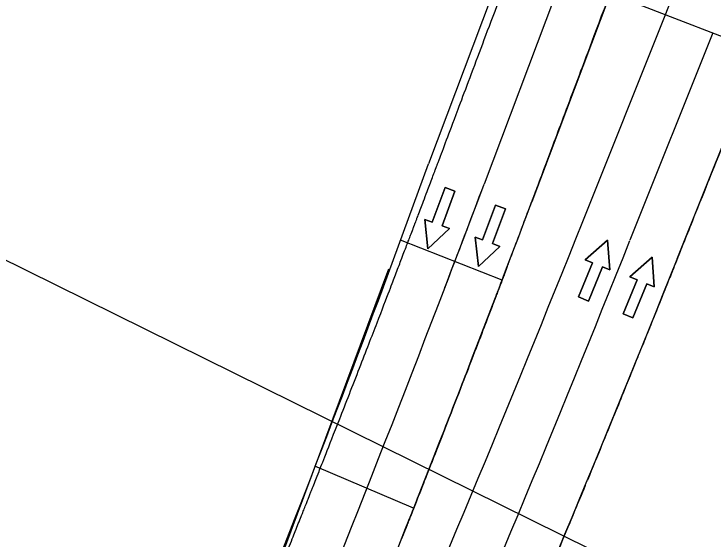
# Model space of a CAD drawing. Extents: x 14104283 to 14120882, y 8635219 to 8671666.
# Drawn here: x 14119744.6 to 14119909.8, y 8670078.5 to 8670202.6 of the extents above; entities that cross this region are included whole.
import ezdxf

# ---------------------------------------------------------------- set-up
doc = ezdxf.new("R2010")
doc.units = 0
for name, color, linetype in [('Cell', 7, 'Continuous'), ('Default', 7, 'Continuous'), ('dsnNonPlotable', 7, 'Continuous'), ('dsnPaintExistingBrokenLaneLineWhite', 7, 'Continuous'), ('dsnPaintExistingEdgeLineRightWhite', 7, 'Continuous'), ('dsnPaintExistingNoPassingYellow', 7, 'Continuous'), ('dsnPaintExistingStopLineWhite', 7, 'Continuous'), ('dsnPaintPlaceBrokenLineWhite', 7, 'Continuous'), ('dsnShadingPaved', 7, 'Continuous'), ('dsnTapeRemoveChannelizingWhite', 7, 'Continuous')]:
    doc.layers.add(name, color=color, linetype=linetype)

msp = doc.modelspace()

# ---------------------------------------------------------------- linework, layer by layer
at = {"layer": 'Cell'}
for points in [[(14119846.5, 8670161.55), (14119848.84, 8670160.68), (14119845.81, 8670152.47), (14119847.57, 8670151.82), (14119842.47, 8670147.05), (14119841.7, 8670153.99), (14119843.46, 8670153.34)], [(14119858.42, 8670157.36), (14119860.77, 8670156.49), (14119857.73, 8670148.28), (14119859.49, 8670147.63), (14119854.39, 8670142.85), (14119853.63, 8670149.8), (14119855.39, 8670149.15)], [(14119880.38, 8670134.71), (14119878.07, 8670135.66), (14119881.39, 8670143.75), (14119879.66, 8670144.46), (14119884.92, 8670149.06), (14119885.44, 8670142.09), (14119883.7, 8670142.8)], [(14119890.9, 8670130.7), (14119888.58, 8670131.65), (14119891.91, 8670139.74), (14119890.17, 8670140.46), (14119895.43, 8670145.05), (14119895.95, 8670138.08), (14119894.22, 8670138.8)]]:
    msp.add_lwpolyline(points, close=True, dxfattribs=at)
for points in [[(14119843.46, 8670153.34), (14119841.7, 8670153.99), (14119842.47, 8670147.05), (14119847.57, 8670151.82), (14119845.81, 8670152.47), (14119848.84, 8670160.68), (14119846.5, 8670161.55), (14119843.46, 8670153.34)], [(14119855.39, 8670149.15), (14119853.63, 8670149.8), (14119854.39, 8670142.85), (14119859.49, 8670147.63), (14119857.73, 8670148.28), (14119860.77, 8670156.49), (14119858.42, 8670157.36), (14119855.39, 8670149.15)], [(14119883.7, 8670142.8), (14119885.44, 8670142.09), (14119884.92, 8670149.06), (14119879.66, 8670144.46), (14119881.39, 8670143.75), (14119878.07, 8670135.66), (14119880.38, 8670134.71), (14119883.7, 8670142.8)], [(14119894.22, 8670138.8), (14119895.95, 8670138.08), (14119895.43, 8670145.05), (14119890.17, 8670140.46), (14119891.91, 8670139.74), (14119888.58, 8670131.65), (14119890.9, 8670130.7), (14119894.22, 8670138.8)]]:
    msp.add_lwpolyline(points, dxfattribs=at)
at = {"layer": 'Default'}
msp.add_lwpolyline([(14119861.3, 8670216.88), (14119920.98, 8670193.76), (14120033.72, 8670479.06), (14119972.19, 8670502.91)], close=True, dxfattribs=at)
at = {"layer": 'dsnNonPlotable'}
msp.add_lwpolyline([(14118631.64, 8668945.1), (14119326.37, 8670350.23), (14120231.75, 8669902.59), (14119537.02, 8668497.46)], close=True, dxfattribs=at)
at = {"layer": 'dsnPaintExistingBrokenLaneLineWhite'}
for p, q in [((14119874.36, 8670211.83), (14119855.76, 8670162.36)), ((14119890.24, 8670149.13), (14119909.84, 8670198.21))]:
    msp.add_line(p, q, dxfattribs=at)
for centre, radius, start, end in [((14115417.89, 8671831.2), 4741.27, 339.07499, 339.39146), ((14115455.27, 8671919.94), 4775.43, 334.8735, 338.23249)]:
    msp.add_arc(centre, radius, start, end, dxfattribs=at)
at = {"layer": 'dsnPaintExistingEdgeLineRightWhite'}
for p, q in [((14119861.35, 8670217.01), (14119842.61, 8670167.16)), ((14119901.38, 8670144.67), (14119920.98, 8670193.76))]:
    msp.add_line(p, q, dxfattribs=at)
for centre, radius, start, end in [((14116594.62, 8671342.65), 3454.16, 336.45133, 340.10427), ((14115455.27, 8671919.94), 4787.43, 334.8735, 338.23249)]:
    msp.add_arc(centre, radius, start, end, dxfattribs=at)
at = {"layer": 'dsnPaintExistingNoPassingYellow'}
for p, q in [((14119898.65, 8670202.55), (14120009.48, 8670488.46)), ((14119885.6, 8670207.61), (14119866.99, 8670158.14)), ((14119879.05, 8670153.47), (14119898.65, 8670202.55))]:
    msp.add_line(p, q, dxfattribs=at)
for centre, radius, start, end in [((14115417.89, 8671831.2), 4753.27, 336.03045, 339.39146), ((14115455.27, 8671919.94), 4763.43, 334.8735, 338.23249)]:
    msp.add_arc(centre, radius, start, end, dxfattribs=at)
at = {"layer": 'dsnPaintExistingStopLineWhite'}
for p, q in [((14119859.99, 8670139.64), (14119835.99, 8670149.12)), ((14119839.08, 8670085.72), (14119815.71, 8670095.69))]:
    msp.add_line(p, q, dxfattribs=at)
at = {"layer": 'dsnPaintPlaceBrokenLineWhite'}
msp.add_arc((14115417.89, 8671831.2), 4741.27, 336.03045, 339.39146, dxfattribs=at)
at = {"layer": 'dsnShadingPaved'}
for points in [[(14119838.79, 8670151.4), (14119838.85, 8670151.57), (14119838.95, 8670151.82), (14119839.06, 8670152.11), (14119839.11, 8670152.24), (14119839.14, 8670152.32), (14119839.15, 8670152.37), (14119839.23, 8670152.58), (14119839.3, 8670152.74), (14119839.38, 8670152.95), (14119839.39, 8670153), (14119839.42, 8670153.06), (14119839.43, 8670153.08), (14119839.44, 8670153.11), (14119839.44, 8670153.12), (14119839.45, 8670153.14), (14119839.45, 8670153.15), (14119839.49, 8670153.25), (14119839.52, 8670153.33), (14119839.81, 8670154.09), (14119840.06, 8670154.76), (14119840.82, 8670156.77), (14119841.33, 8670158.11), (14119842.34, 8670160.79), (14119842.85, 8670162.13), (14119843.61, 8670164.14), (14119843.86, 8670164.81), (14119844.15, 8670165.57), (14119844.19, 8670165.7), (14119844.25, 8670165.84), (14119844.27, 8670165.91), (14119844.29, 8670165.95), (14119844.3, 8670165.97), (14119844.34, 8670166.07), (14119844.37, 8670166.16), (14119844.43, 8670166.32), (14119844.46, 8670166.41), (14119844.62, 8670166.83), (14119844.75, 8670167.17), (14119846.9, 8670172.9), (14119848.93, 8670178.29), (14119855.02, 8670194.48), (14119859.07, 8670205.27), (14119863.13, 8670216.06)], [(14119861.23, 8670142.88), (14119861.29, 8670143.05), (14119861.35, 8670143.22), (14119861.45, 8670143.47), (14119861.48, 8670143.55), (14119861.52, 8670143.66), (14119861.53, 8670143.68), (14119861.54, 8670143.72), (14119861.55, 8670143.74), (14119861.57, 8670143.78), (14119861.58, 8670143.82), (14119861.59, 8670143.85), (14119861.6, 8670143.87), (14119861.6, 8670143.88), (14119861.64, 8670143.97), (14119861.69, 8670144.1), (14119861.74, 8670144.25), (14119861.77, 8670144.32), (14119861.78, 8670144.35), (14119861.79, 8670144.37), (14119861.8, 8670144.38), (14119861.81, 8670144.42), (14119861.82, 8670144.44), (14119861.83, 8670144.47), (14119861.83, 8670144.49), (14119861.84, 8670144.5), (14119861.84, 8670144.51), (14119861.85, 8670144.52), (14119861.85, 8670144.53), (14119861.86, 8670144.54), (14119861.86, 8670144.56), (14119861.86, 8670144.57), (14119861.87, 8670144.57), (14119861.87, 8670144.58), (14119861.87, 8670144.58), (14119861.87, 8670144.59), (14119861.88, 8670144.6), (14119861.88, 8670144.61), (14119861.88, 8670144.61), (14119861.88, 8670144.61), (14119861.89, 8670144.62), (14119861.89, 8670144.63), (14119861.89, 8670144.64), (14119861.89, 8670144.64), (14119861.89, 8670144.64), (14119861.89, 8670144.65), (14119861.9, 8670144.65), (14119861.9, 8670144.65), (14119861.9, 8670144.65), (14119861.91, 8670144.69), (14119861.93, 8670144.73), (14119861.95, 8670144.8), (14119861.96, 8670144.82), (14119861.98, 8670144.86), (14119861.98, 8670144.88), (14119862.12, 8670145.24), (14119862.25, 8670145.58), (14119862.44, 8670146.08), (14119862.53, 8670146.33), (14119862.65, 8670146.63), (14119862.7, 8670146.77), (14119862.73, 8670146.85), (14119862.74, 8670146.88), (14119862.75, 8670146.9), (14119862.75, 8670146.91), (14119863.27, 8670148.27), (14119863.78, 8670149.62), (14119864.54, 8670151.64), (14119864.92, 8670152.65), (14119865.37, 8670153.83), (14119865.59, 8670154.42), (14119865.7, 8670154.72), (14119865.76, 8670154.86), (14119865.78, 8670154.93), (14119865.8, 8670154.97), (14119865.81, 8670154.99), (14119865.94, 8670155.35), (14119866.13, 8670155.85), (14119866.35, 8670156.44), (14119866.46, 8670156.74), (14119866.52, 8670156.88), (14119866.55, 8670156.96), (14119866.56, 8670156.99), (14119866.57, 8670157.01), (14119866.57, 8670157.02), (14119866.57, 8670157.02), (14119866.61, 8670157.11), (14119866.64, 8670157.2), (14119866.69, 8670157.33), (14119866.7, 8670157.37), (14119866.72, 8670157.42), (14119866.73, 8670157.44), (14119866.73, 8670157.45), (14119866.74, 8670157.46), (14119866.74, 8670157.47), (14119866.75, 8670157.48), (14119866.75, 8670157.49), (14119866.76, 8670157.51), (14119866.76, 8670157.52), (14119866.76, 8670157.53), (14119866.76, 8670157.53), (14119866.77, 8670157.54), (14119866.78, 8670157.58), (14119866.81, 8670157.64), (14119866.83, 8670157.72), (14119866.85, 8670157.75), (14119866.85, 8670157.77), (14119866.86, 8670157.78), (14119866.88, 8670157.83), (14119866.89, 8670157.88), (14119866.92, 8670157.94), (14119866.93, 8670157.96), (14119866.94, 8670158), (14119866.95, 8670158.02), (14119867.08, 8670158.38), (14119867.21, 8670158.72), (14119869.37, 8670164.45), (14119871.39, 8670169.85), (14119877.48, 8670186.03), (14119881.54, 8670196.82), (14119885.6, 8670207.61)], [(14119920.94, 8670193.65), (14119916.66, 8670182.94), (14119912.38, 8670172.22), (14119905.97, 8670156.15), (14119903.83, 8670150.8), (14119901.55, 8670145.11), (14119901.42, 8670144.77), (14119901.27, 8670144.39), (14119901.25, 8670144.35), (14119901.22, 8670144.27), (14119901.2, 8670144.22), (14119901.15, 8670144.1), (14119901.12, 8670144.01), (14119901.08, 8670143.91), (14119901.07, 8670143.89), (14119901.05, 8670143.84), (14119901.02, 8670143.78), (14119900.97, 8670143.63), (14119900.92, 8670143.51), (14119900.61, 8670142.75), (14119900.34, 8670142.08), (14119899.54, 8670140.06), (14119899, 8670138.72), (14119897.92, 8670136.03), (14119897.38, 8670134.68), (14119896.57, 8670132.66), (14119896.3, 8670131.99), (14119895.99, 8670131.24), (14119895.96, 8670131.15), (14119895.92, 8670131.06), (14119895.92, 8670131.06), (14119895.92, 8670131.05), (14119895.91, 8670131.03), (14119895.9, 8670131.02), (14119895.89, 8670130.98), (14119895.88, 8670130.96), (14119895.86, 8670130.9), (14119895.84, 8670130.86), (14119895.76, 8670130.65), (14119895.69, 8670130.48), (14119895.6, 8670130.27), (14119895.59, 8670130.23), (14119895.55, 8670130.15), (14119895.5, 8670130.02), (14119895.38, 8670129.73), (14119895.28, 8670129.48), (14119895.21, 8670129.31)], [(14119813.9, 8670087.31), (14119813.97, 8670087.47), (14119814.06, 8670087.72), (14119814.18, 8670088.01), (14119814.23, 8670088.14), (14119814.26, 8670088.22), (14119814.28, 8670088.26), (14119814.36, 8670088.47), (14119814.43, 8670088.64), (14119814.51, 8670088.85), (14119814.53, 8670088.89), (14119814.55, 8670088.95), (14119814.56, 8670088.97), (14119814.57, 8670089.01), (14119814.58, 8670089.02), (14119814.59, 8670089.04), (14119814.59, 8670089.05), (14119814.63, 8670089.14), (14119814.66, 8670089.22), (14119814.96, 8670089.97), (14119815.22, 8670090.64), (14119816.01, 8670092.64), (14119816.54, 8670093.97), (14119818.11, 8670097.97), (14119821.26, 8670105.96), (14119826.47, 8670119.3), (14119830.6, 8670129.99), (14119833.68, 8670138.01), (14119834.7, 8670140.69), (14119836.24, 8670144.7), (14119836.75, 8670146.04), (14119837.51, 8670148.05), (14119837.77, 8670148.72), (14119838.28, 8670150.06), (14119838.53, 8670150.73), (14119838.79, 8670151.4)], [(14119861.22, 8670142.87), (14119860.96, 8670142.19), (14119860.71, 8670141.52), (14119860.2, 8670140.18), (14119859.94, 8670139.51), (14119859.67, 8670138.79), (14119859.65, 8670138.75), (14119859.62, 8670138.67), (14119859.57, 8670138.54), (14119859.46, 8670138.25), (14119859.24, 8670137.66), (14119858.79, 8670136.48), (14119858.4, 8670135.47), (14119857.12, 8670132.11), (14119856.09, 8670129.42), (14119852.99, 8670121.36), (14119850.92, 8670115.99), (14119846.75, 8670105.25), (14119844.65, 8670099.89), (14119841.5, 8670091.85), (14119840.44, 8670089.17), (14119838.86, 8670085.15), (14119838.33, 8670083.81), (14119837.8, 8670082.46), (14119837.79, 8670082.45), (14119837.78, 8670082.43), (14119837.77, 8670082.4), (14119837.74, 8670082.33), (14119837.68, 8670082.18), (14119837.57, 8670081.89), (14119837.47, 8670081.64), (14119837.27, 8670081.14), (14119837.14, 8670080.8), (14119837, 8670080.45), (14119836.99, 8670080.43), (14119836.97, 8670080.39), (14119836.96, 8670080.36), (14119836.94, 8670080.3), (14119836.92, 8670080.26), (14119836.91, 8670080.22), (14119836.91, 8670080.22), (14119836.91, 8670080.22), (14119836.9, 8670080.21), (14119836.9, 8670080.21), (14119836.9, 8670080.21), (14119836.9, 8670080.2), (14119836.9, 8670080.2), (14119836.9, 8670080.19), (14119836.89, 8670080.18), (14119836.89, 8670080.18), (14119836.89, 8670080.17), (14119836.89, 8670080.17), (14119836.88, 8670080.16), (14119836.88, 8670080.15), (14119836.88, 8670080.15), (14119836.88, 8670080.14), (14119836.87, 8670080.14), (14119836.87, 8670080.13), (14119836.86, 8670080.11), (14119836.86, 8670080.1), (14119836.85, 8670080.09), (14119836.85, 8670080.08), (14119836.85, 8670080.07), (14119836.84, 8670080.05), (14119836.84, 8670080.04), (14119836.82, 8670080.01), (14119836.81, 8670079.99), (14119836.8, 8670079.95), (14119836.8, 8670079.94), (14119836.79, 8670079.92), (14119836.78, 8670079.89), (14119836.75, 8670079.82), (14119836.69, 8670079.67), (14119836.64, 8670079.55), (14119836.6, 8670079.45), (14119836.6, 8670079.44), (14119836.59, 8670079.42), (14119836.58, 8670079.39), (14119836.57, 8670079.36), (14119836.55, 8670079.32), (14119836.54, 8670079.3), (14119836.52, 8670079.25), (14119836.52, 8670079.23), (14119836.47, 8670079.13), (14119836.44, 8670079.05), (14119836.34, 8670078.8), (14119836.28, 8670078.63), (14119836.21, 8670078.46)], [(14119836.21, 8670078.46), (14119836.28, 8670078.63), (14119836.34, 8670078.8), (14119836.44, 8670079.05), (14119836.47, 8670079.13), (14119836.52, 8670079.23), (14119836.52, 8670079.25), (14119836.54, 8670079.3), (14119836.55, 8670079.32), (14119836.57, 8670079.36), (14119836.58, 8670079.39), (14119836.59, 8670079.42), (14119836.6, 8670079.44), (14119836.6, 8670079.45), (14119836.64, 8670079.55), (14119836.69, 8670079.67), (14119836.75, 8670079.82), (14119836.78, 8670079.89), (14119836.79, 8670079.92), (14119836.8, 8670079.94), (14119836.8, 8670079.95), (14119836.81, 8670079.99), (14119836.82, 8670080.01), (14119836.84, 8670080.04), (14119836.84, 8670080.05), (14119836.85, 8670080.07), (14119836.85, 8670080.08), (14119836.85, 8670080.09), (14119836.86, 8670080.1), (14119836.86, 8670080.11), (14119836.87, 8670080.13), (14119836.87, 8670080.14), (14119836.88, 8670080.14), (14119836.88, 8670080.15), (14119836.88, 8670080.15), (14119836.88, 8670080.16), (14119836.89, 8670080.17), (14119836.89, 8670080.17), (14119836.89, 8670080.18), (14119836.89, 8670080.18), (14119836.9, 8670080.19), (14119836.9, 8670080.2), (14119836.9, 8670080.2), (14119836.9, 8670080.21), (14119836.9, 8670080.21), (14119836.9, 8670080.21), (14119836.91, 8670080.22), (14119836.91, 8670080.22), (14119836.91, 8670080.22), (14119836.92, 8670080.26), (14119836.94, 8670080.3), (14119836.96, 8670080.36), (14119836.97, 8670080.39), (14119836.99, 8670080.43), (14119837, 8670080.45), (14119837.14, 8670080.8), (14119837.27, 8670081.14), (14119837.47, 8670081.64), (14119837.57, 8670081.89), (14119837.68, 8670082.18), (14119837.74, 8670082.33), (14119837.77, 8670082.4), (14119837.78, 8670082.43), (14119837.79, 8670082.45), (14119837.8, 8670082.46), (14119838.33, 8670083.81), (14119838.86, 8670085.15), (14119840.44, 8670089.17), (14119841.5, 8670091.85), (14119844.65, 8670099.89), (14119846.75, 8670105.25), (14119850.92, 8670115.99), (14119852.99, 8670121.36), (14119856.09, 8670129.42), (14119857.12, 8670132.11), (14119858.4, 8670135.47), (14119858.79, 8670136.48), (14119859.24, 8670137.66), (14119859.46, 8670138.25), (14119859.57, 8670138.54), (14119859.62, 8670138.67), (14119859.65, 8670138.75), (14119859.67, 8670138.79), (14119859.94, 8670139.51), (14119860.2, 8670140.18), (14119860.71, 8670141.52), (14119860.96, 8670142.19), (14119861.22, 8670142.87)], [(14119895.21, 8670129.3), (14119895.06, 8670128.92), (14119894.9, 8670128.53), (14119894.67, 8670127.96), (14119894.59, 8670127.76), (14119894.51, 8670127.57), (14119894.51, 8670127.56), (14119894.5, 8670127.55), (14119894.5, 8670127.53), (14119894.48, 8670127.49), (14119894.46, 8670127.45), (14119894.45, 8670127.41), (14119894.45, 8670127.4), (14119894.44, 8670127.38), (14119894.42, 8670127.34), (14119894.41, 8670127.31), (14119894.36, 8670127.19), (14119894.32, 8670127.09), (14119893.97, 8670126.22), (14119893.66, 8670125.45), (14119892.72, 8670123.14), (14119890.85, 8670118.52), (14119886.47, 8670107.74), (14119882.68, 8670098.52), (14119880.14, 8670092.37)], [(14119879.61, 8670091.08), (14119877.8, 8670086.72), (14119875.08, 8670080.17), (14119872.35, 8670073.63), (14119870.99, 8670070.37), (14119870.53, 8670069.28), (14119869.96, 8670067.91), (14119869.84, 8670067.64), (14119869.67, 8670067.23), (14119869.62, 8670067.1), (14119869.53, 8670066.89), (14119869.5, 8670066.83), (14119869.46, 8670066.72), (14119869.44, 8670066.69), (14119869.43, 8670066.65), (14119869.42, 8670066.64), (14119869.42, 8670066.63), (14119869.42, 8670066.62), (14119869.41, 8670066.61), (14119869.41, 8670066.61), (14119869.4, 8670066.59), (14119869.39, 8670066.57), (14119869.39, 8670066.55), (14119869.39, 8670066.55), (14119869.38, 8670066.54), (14119869.38, 8670066.54), (14119869.37, 8670066.52), (14119869.36, 8670066.49), (14119869.34, 8670066.43), (14119869.29, 8670066.32), (14119869.19, 8670066.08), (14119868.99, 8670065.6), (14119868.82, 8670065.2), (14119868.7, 8670064.92)], [(14119788.08, 8670023.57), (14119788.15, 8670023.74), (14119788.25, 8670023.99), (14119788.37, 8670024.28), (14119788.42, 8670024.4), (14119788.45, 8670024.48), (14119788.47, 8670024.52), (14119788.56, 8670024.73), (14119788.63, 8670024.9), (14119788.71, 8670025.1), (14119788.73, 8670025.15), (14119788.75, 8670025.21), (14119788.76, 8670025.23), (14119788.78, 8670025.26), (14119788.78, 8670025.27), (14119788.79, 8670025.29), (14119788.79, 8670025.3), (14119788.83, 8670025.39), (14119788.86, 8670025.48), (14119789.17, 8670026.22), (14119789.45, 8670026.89), (14119790.27, 8670028.87), (14119790.81, 8670030.2), (14119792.45, 8670034.17), (14119795.71, 8670042.12), (14119801.11, 8670055.39), (14119806.47, 8670068.67), (14119809.66, 8670076.65), (14119811.25, 8670080.64), (14119811.78, 8670081.98), (14119812.57, 8670083.97), (14119812.84, 8670084.64), (14119813.37, 8670085.97), (14119813.63, 8670086.64), (14119813.9, 8670087.31)]]:
    msp.add_open_spline(points, degree=3, dxfattribs=at)
msp.add_spline([(14119885.6, 8670207.61), (14119884.94, 8670205.86), (14119884.61, 8670204.98), (14119884.28, 8670204.11), (14119883.95, 8670203.23), (14119883.62, 8670202.36), (14119883.29, 8670201.48), (14119882.96, 8670200.61), (14119882.63, 8670199.73), (14119882.31, 8670198.86), (14119881.98, 8670197.98), (14119881.65, 8670197.11), (14119881.32, 8670196.23), (14119880.99, 8670195.36), (14119880.66, 8670194.48), (14119880.33, 8670193.61), (14119880, 8670192.73), (14119879.67, 8670191.86), (14119879.34, 8670190.98), (14119879.01, 8670190.11), (14119878.68, 8670189.23), (14119878.36, 8670188.36), (14119878.03, 8670187.48), (14119877.7, 8670186.61), (14119877.37, 8670185.73), (14119877.04, 8670184.86), (14119876.71, 8670183.98), (14119876.38, 8670183.1), (14119876.05, 8670182.23), (14119875.72, 8670181.35), (14119875.39, 8670180.48), (14119875.06, 8670179.6), (14119874.74, 8670178.73), (14119874.41, 8670177.85), (14119874.08, 8670176.98), (14119873.75, 8670176.1), (14119873.42, 8670175.23), (14119873.09, 8670174.35), (14119872.76, 8670173.48), (14119872.43, 8670172.6), (14119872.1, 8670171.73), (14119871.77, 8670170.85), (14119871.44, 8670169.98), (14119871.11, 8670169.1), (14119870.79, 8670168.23), (14119870.46, 8670167.35), (14119870.13, 8670166.48), (14119869.8, 8670165.6), (14119869.47, 8670164.73), (14119869.14, 8670163.85), (14119868.81, 8670162.97), (14119868.48, 8670162.1), (14119868.15, 8670161.22), (14119867.82, 8670160.35), (14119867.49, 8670159.47), (14119867.31, 8670158.99)], degree=3, dxfattribs=at)
at = {"layer": 'dsnTapeRemoveChannelizingWhite'}
msp.add_lwpolyline([(14119581.73, 8669565.18), (14119588.08, 8669578.74), (14119639.71, 8669681.25), (14119682.35, 8669771.8), (14119722.73, 8669863.63), (14119761.48, 8669955.99), (14119798.47, 8670049.14), (14119833.19, 8670142.32)], dxfattribs=at)

doc.saveas('drawing.dxf')
